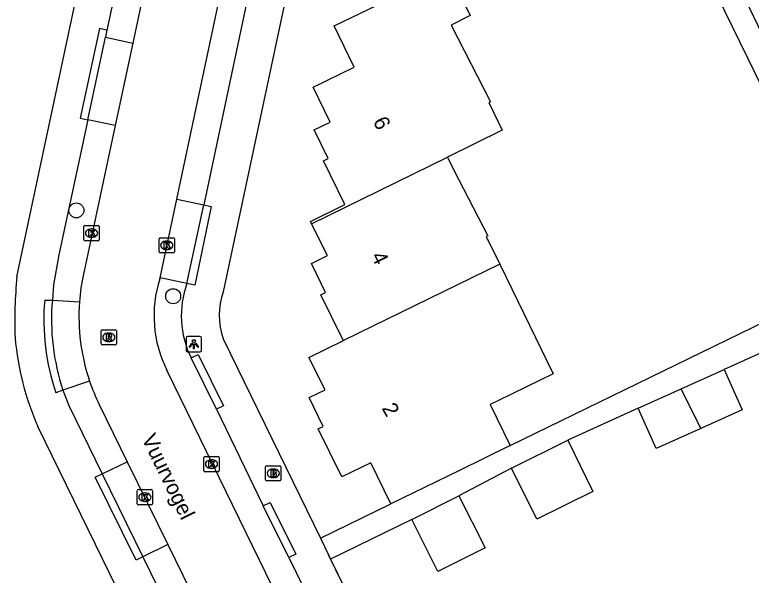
# Model space of a CAD drawing. Extents: x 160457 to 162082, y 388340 to 389736.
# Drawn here: x 161413.3 to 161461.5, y 388693.95 to 388730.65 of the extents above; entities that cross this region are included whole.
import ezdxf

# ---------------------------------------------------------------- set-up
doc = ezdxf.new("R2010")
doc.units = 0
for name, color, linetype in [('IMGEO_Boom', 7, 'Continuous'), ('IMGEO_Brandkraan', 7, 'Continuous'), ('IMGEO_Kolk', 7, 'Continuous'), ('IMGEO_Lichtpunt', 7, 'Continuous'), ('IMGEO_Muur', 7, 'Continuous'), ('IMGEO_Openbare_ruimte_label', 7, 'Continuous'), ('IMGEO_Pand', 7, 'Continuous'), ('IMGEO_Pand_nummerreeks', 7, 'Continuous'), ('IMGEO_Parkeervlak_open', 7, 'Continuous'), ('IMGEO_Rijbaan_lokaal_open', 7, 'Continuous'), ('IMGEO_Rioolput', 7, 'Continuous'), ('IMGEO_Voetpad_open', 7, 'Continuous')]:
    doc.layers.add(name, color=color, linetype=linetype)

msp = doc.modelspace()

# ---------------------------------------------------------------- linework, layer by layer
at = {"layer": 'IMGEO_Boom'}
for centre in [(161417.335, 388717.838), (161423.669, 388712.219)]:
    msp.add_circle(centre, 0.489, dxfattribs=at)
at = {"layer": 'IMGEO_Brandkraan'}
for p, q in [((161429.721, 388700.196), (161429.721, 388701.048)), ((161429.796, 388701.122), (161430.648, 388701.122)), ((161430.722, 388701.048), (161430.722, 388700.196)), ((161430.209, 388700.902), (161430.234, 388700.902)), ((161430.648, 388700.122), (161429.796, 388700.122)), ((161430.232, 388700.342), (161430.207, 388700.342))]:
    msp.add_line(p, q, dxfattribs=at)
for points in [[(161429.721, 388700.196), (161429.721, 388701.048)], [(161429.796, 388701.122), (161430.648, 388701.122)], [(161430.722, 388701.048), (161430.722, 388700.196)], [(161430.069, 388700.822), (161430.069, 388700.422), (161430.282, 388700.422)], [(161430.3, 388700.822), (161430.069, 388700.822)], [(161430.248, 388700.741), (161430.194, 388700.741), (161430.194, 388700.665)], [(161430.194, 388700.665), (161430.247, 388700.665)], [(161430.256, 388700.589), (161430.194, 388700.589), (161430.194, 388700.508)], [(161430.194, 388700.508), (161430.256, 388700.508)], [(161430.648, 388700.122), (161429.796, 388700.122)]]:
    msp.add_lwpolyline(points, dxfattribs=at)
for centre, radius, start, end in [((161429.798, 388701.046), 0.0765, 91.552, 178.448), ((161429.798, 388701.046), 0.0765, 91.552, 178.448), ((161430.646, 388701.046), 0.0765, 1.552, 88.448), ((161430.646, 388701.046), 0.0765, 1.552, 88.448), ((161430.249, 388700.703), 0.0379, 267.8285, 90.9355), ((161430.257, 388700.548), 0.0404, 269.8759, 90.5077), ((161430.304, 388700.677), 0.145, 59.4692, 91.5367), ((161430.329, 388700.724), 0.0922, 285.5137, 58.1501), ((161430.334, 388700.532), 0.105, 301.3115, 78.989), ((161429.798, 388700.198), 0.0765, 181.552, 268.448), ((161429.798, 388700.198), 0.0765, 181.552, 268.448), ((161430.288, 388700.673), 0.251, 268.6676, 293.5347), ((161430.646, 388700.198), 0.0765, 271.552, 358.448), ((161430.646, 388700.198), 0.0765, 271.552, 358.448)]:
    msp.add_arc(centre, radius, start, end, dxfattribs=at)
for centre, major_axis, ratio, start_param, end_param in [((161430.208, 388700.622), (-0.387, 0.002), 0.722429, 4.712389, 7.853982), ((161430.233, 388700.622), (-0.39, 0.002), 0.717154, 1.570796, 4.712389)]:
    msp.add_ellipse(centre, major_axis=major_axis, ratio=ratio, start_param=start_param, end_param=end_param, dxfattribs=at)
at = {"layer": 'IMGEO_Kolk'}
for p, q in [((161417.904, 388716.846), (161418.756, 388716.846)), ((161417.829, 388715.92), (161417.829, 388716.772)), ((161418.317, 388716.626), (161418.342, 388716.626)), ((161418.83, 388716.772), (161418.83, 388715.92)), ((161418.34, 388716.066), (161418.315, 388716.066)), ((161422.75, 388715.124), (161422.75, 388715.976)), ((161422.825, 388716.05), (161423.677, 388716.05)), ((161423.751, 388715.976), (161423.751, 388715.124)), ((161418.756, 388715.846), (161417.904, 388715.846)), ((161423.238, 388715.83), (161423.263, 388715.83)), ((161423.677, 388715.05), (161422.825, 388715.05)), ((161423.261, 388715.27), (161423.236, 388715.27)), ((161425.678, 388700.8), (161425.678, 388701.652)), ((161425.753, 388701.726), (161426.605, 388701.726)), ((161426.166, 388701.506), (161426.191, 388701.506)), ((161426.679, 388701.652), (161426.679, 388700.8)), ((161426.189, 388700.946), (161426.164, 388700.946)), ((161426.605, 388700.726), (161425.753, 388700.726)), ((161421.395, 388699.561), (161422.247, 388699.561)), ((161421.32, 388698.635), (161421.32, 388699.487)), ((161421.808, 388699.341), (161421.833, 388699.341)), ((161422.321, 388699.487), (161422.321, 388698.635)), ((161422.247, 388698.561), (161421.395, 388698.561)), ((161421.831, 388698.781), (161421.806, 388698.781))]:
    msp.add_line(p, q, dxfattribs=at)
for points in [[(161417.904, 388716.846), (161418.756, 388716.846)], [(161417.829, 388715.92), (161417.829, 388716.772)], [(161418.15, 388716.546), (161418.273, 388716.546), (161418.273, 388716.395), (161418.403, 388716.546), (161418.567, 388716.546), (161418.421, 388716.395), (161418.574, 388716.146), (161418.422, 388716.146), (161418.337, 388716.31), (161418.273, 388716.243), (161418.273, 388716.146), (161418.15, 388716.146), (161418.15, 388716.546)], [(161418.83, 388716.772), (161418.83, 388715.92)], [(161422.75, 388715.124), (161422.75, 388715.976)], [(161422.825, 388716.05), (161423.677, 388716.05)], [(161423.751, 388715.976), (161423.751, 388715.124)], [(161418.756, 388715.846), (161417.904, 388715.846)], [(161423.071, 388715.75), (161423.194, 388715.75), (161423.194, 388715.599), (161423.324, 388715.75), (161423.488, 388715.75), (161423.342, 388715.599), (161423.495, 388715.35), (161423.343, 388715.35), (161423.258, 388715.514), (161423.194, 388715.447), (161423.194, 388715.35), (161423.071, 388715.35), (161423.071, 388715.75)], [(161423.677, 388715.05), (161422.825, 388715.05)], [(161425.678, 388700.8), (161425.678, 388701.652)], [(161425.753, 388701.726), (161426.605, 388701.726)], [(161425.999, 388701.426), (161426.122, 388701.426), (161426.122, 388701.275), (161426.252, 388701.426), (161426.416, 388701.426), (161426.27, 388701.275), (161426.423, 388701.026), (161426.271, 388701.026), (161426.186, 388701.19), (161426.122, 388701.123), (161426.122, 388701.026), (161425.999, 388701.026), (161425.999, 388701.426)], [(161426.679, 388701.652), (161426.679, 388700.8)], [(161426.605, 388700.726), (161425.753, 388700.726)], [(161421.395, 388699.561), (161422.247, 388699.561)], [(161421.32, 388698.635), (161421.32, 388699.487)], [(161421.641, 388699.261), (161421.764, 388699.261), (161421.764, 388699.11), (161421.894, 388699.261), (161422.058, 388699.261), (161421.912, 388699.11), (161422.065, 388698.861), (161421.913, 388698.861), (161421.828, 388699.025), (161421.764, 388698.958), (161421.764, 388698.861), (161421.641, 388698.861), (161421.641, 388699.261)], [(161422.321, 388699.487), (161422.321, 388698.635)], [(161422.247, 388698.561), (161421.395, 388698.561)]]:
    msp.add_lwpolyline(points, dxfattribs=at)
for centre, start, end in [((161417.906, 388716.77), 91.552, 178.448), ((161417.906, 388716.77), 91.552, 178.448), ((161418.754, 388716.77), 1.552, 88.448), ((161418.754, 388716.77), 1.552, 88.448), ((161417.906, 388715.922), 181.552, 268.448), ((161417.906, 388715.922), 181.552, 268.448), ((161418.754, 388715.922), 271.552, 358.448), ((161418.754, 388715.922), 271.552, 358.448), ((161422.827, 388715.974), 91.552, 178.448), ((161422.827, 388715.974), 91.552, 178.448), ((161423.675, 388715.974), 1.552, 88.448), ((161423.675, 388715.974), 1.552, 88.448), ((161422.827, 388715.126), 181.552, 268.448), ((161422.827, 388715.126), 181.552, 268.448), ((161423.675, 388715.126), 271.552, 358.448), ((161423.675, 388715.126), 271.552, 358.448), ((161425.755, 388701.65), 91.552, 178.448), ((161425.755, 388701.65), 91.552, 178.448), ((161426.603, 388701.65), 1.552, 88.448), ((161426.603, 388701.65), 1.552, 88.448), ((161425.755, 388700.802), 181.552, 268.448), ((161425.755, 388700.802), 181.552, 268.448), ((161426.603, 388700.802), 271.552, 358.448), ((161426.603, 388700.802), 271.552, 358.448), ((161421.397, 388699.485), 91.552, 178.448), ((161421.397, 388699.485), 91.552, 178.448), ((161422.245, 388699.485), 1.552, 88.448), ((161422.245, 388699.485), 1.552, 88.448), ((161421.397, 388698.637), 181.552, 268.448), ((161421.397, 388698.637), 181.552, 268.448), ((161422.245, 388698.637), 271.552, 358.448), ((161422.245, 388698.637), 271.552, 358.448)]:
    msp.add_arc(centre, 0.0765, start, end, dxfattribs=at)
for centre, major_axis, ratio, start_param, end_param in [((161418.316, 388716.346), (-0.387, 0.002), 0.722429, 4.712389, 7.853982), ((161418.341, 388716.346), (-0.39, 0.002), 0.717154, 1.570796, 4.712389), ((161423.237, 388715.55), (-0.387, 0.002), 0.722429, 4.712389, 7.853982), ((161423.262, 388715.55), (-0.39, 0.002), 0.717154, 1.570796, 4.712389), ((161426.165, 388701.226), (-0.387, 0.002), 0.722429, 4.712389, 7.853982), ((161426.19, 388701.226), (-0.39, 0.002), 0.717154, 1.570796, 4.712389), ((161421.807, 388699.061), (-0.387, 0.002), 0.722429, 4.712389, 7.853982), ((161421.832, 388699.061), (-0.39, 0.002), 0.717154, 1.570796, 4.712389)]:
    msp.add_ellipse(centre, major_axis=major_axis, ratio=ratio, start_param=start_param, end_param=end_param, dxfattribs=at)
at = {"layer": 'IMGEO_Lichtpunt'}
for p, q in [((161424.523, 388709.481), (161424.523, 388708.674)), ((161424.523, 388709.481), (161424.523, 388708.674)), ((161425.425, 388709.576), (161424.617, 388709.576)), ((161425.425, 388709.576), (161424.617, 388709.576)), ((161425.519, 388708.674), (161425.519, 388709.481)), ((161425.519, 388708.674), (161425.519, 388709.481)), ((161424.617, 388708.58), (161425.425, 388708.58)), ((161424.617, 388708.58), (161425.425, 388708.58))]:
    msp.add_line(p, q, dxfattribs=at)
for points in [[(161424.897, 388709.145), (161424.936, 388709.117), (161424.748, 388708.855), (161424.71, 388708.882), (161424.897, 388709.145)], [(161425.109, 388709.117), (161425.147, 388709.144), (161425.334, 388708.882), (161425.295, 388708.854), (161425.109, 388709.117)], [(161424.999, 388709.097), (161425.046, 388709.097), (161425.046, 388708.775), (161424.999, 388708.775), (161424.999, 388709.097)]]:
    msp.add_lwpolyline(points, dxfattribs=at)
msp.add_circle((161425.022, 388709.279), 0.0994, dxfattribs=at)
for centre, start, end in [((161424.617, 388709.481), 90, 180), ((161424.617, 388709.481), 90, 180), ((161425.425, 388709.481), 0, 90), ((161425.425, 388709.481), 0, 90), ((161424.617, 388708.674), 180, 270), ((161424.617, 388708.674), 180, 270), ((161425.425, 388708.674), 270, 0), ((161425.425, 388708.674), 270, 360)]:
    msp.add_arc(centre, 0.0946, start, end, dxfattribs=at)
at = {"layer": 'IMGEO_Muur'}
msp.add_lwpolyline([(161440.514, 388681.617), (161433.836, 388695.29)], dxfattribs=at)
at = {"layer": 'IMGEO_Pand'}
for points in [[(161432.726, 388716.962), (161432.649, 388717.116), (161434.897, 388718.217), (161433.496, 388721.076), (161433.811, 388721.227), (161432.906, 388723.115), (161433.941, 388723.623), (161432.823, 388725.899), (161435.518, 388727.217), (161434.2, 388729.913), (161438.691, 388732.11), (161441.656, 388733.56), (161443.111, 388730.587), (161441.855, 388729.973), (161444.426, 388724.941), (161444.327, 388724.892), (161445.207, 388723.087), (161441.614, 388721.324)], [(161432.726, 388716.962), (161441.614, 388721.324)], [(161441.614, 388721.324), (161441.692, 388721.172), (161442.349, 388719.89), (161444.25, 388716.179), (161444.151, 388716.13), (161445.039, 388714.308)], [(161434.81, 388709.316), (161434.734, 388709.469), (161434.031, 388710.894), (161433.328, 388712.319), (161433.642, 388712.471), (161432.728, 388714.358), (161433.764, 388714.873), (161432.726, 388716.962)], [(161445.039, 388714.308), (161434.81, 388709.316)], [(161445.039, 388714.308), (161448.538, 388707.137), (161444.952, 388705.387), (161444.413, 388705.124), (161445.723, 388702.437)], [(161437.905, 388698.624), (161436.595, 388701.311), (161434.708, 388700.391), (161433.167, 388703.531), (161433.483, 388703.684), (161432.563, 388705.578), (161433.606, 388706.094), (161432.556, 388708.216), (161434.81, 388709.316)], [(161456.917, 388706.151), (161459.728, 388707.412)], [(161459.728, 388707.412), (161460.911, 388704.775), (161458.196, 388703.556)], [(161454.096, 388704.885), (161456.917, 388706.151)], [(161458.196, 388703.556), (161456.917, 388706.151)], [(161458.196, 388703.556), (161455.279, 388702.248), (161454.096, 388704.885)], [(161445.723, 388702.437), (161442.399, 388700.816), (161437.905, 388698.624)], [(161445.804, 388700.971), (161449.488, 388702.787)], [(161449.488, 388702.787), (161451.141, 388699.435), (161447.458, 388697.618), (161445.804, 388700.971)], [(161439.28, 388697.601), (161442.369, 388699.154)], [(161442.369, 388699.154), (161444.084, 388695.743), (161440.995, 388694.19), (161439.28, 388697.601)]]:
    msp.add_lwpolyline(points, dxfattribs=at)
at = {"layer": 'IMGEO_Parkeervlak_open'}
for points in [[(161419.232, 388729.173), (161421.021, 388728.792)], [(161419.868, 388723.385), (161418.08, 388723.766)], [(161423.903, 388718.569), (161425.672, 388718.193)], [(161424.568, 388713.056), (161422.81, 388713.43)], [(161415.763, 388711.968), (161417.536, 388711.841)], [(161418.202, 388706.651), (161416.459, 388706.06)], [(161419.02, 388700.584), (161420.658, 388701.385)], [(161423.314, 388695.954), (161421.676, 388695.153)]]:
    msp.add_lwpolyline(points, dxfattribs=at)
at = {"layer": 'IMGEO_Rijbaan_lokaal_open'}
for points in [[(161423.765, 388741.657), (161421.021, 388728.792)], [(161423.903, 388718.569), (161428.078, 388738.203)], [(161421.021, 388728.792), (161419.868, 388723.385)], [(161419.868, 388723.385), (161417.797, 388713.672)], [(161422.81, 388713.43), (161423.903, 388718.569)], [(161422.796, 388713.365), (161422.81, 388713.43)], [(161442.68, 388667.501), (161423.259, 388707.37)], [(161418.824, 388705.134), (161420.658, 388701.385)], [(161420.658, 388701.385), (161423.314, 388695.954)], [(161423.314, 388695.954), (161428.768, 388684.8)]]:
    msp.add_lwpolyline(points, dxfattribs=at)
for centre, radius, start, end in [((161430.954, 388710.862), 13.454, 167.946, 175.8288), ((161430.38, 388710.935), 7.964, 162.2375, 206.595), ((161430.737, 388710.897), 13.235, 175.9112, 198.7137), ((161430.995, 388711.01), 13.516, 198.8172, 205.772)]:
    msp.add_arc(centre, radius, start, end, dxfattribs=at)
at = {"layer": 'IMGEO_Rioolput'}
for p, q in [((161418.957, 388709.101), (161418.957, 388709.953)), ((161419.032, 388710.027), (161419.884, 388710.027)), ((161419.445, 388709.807), (161419.47, 388709.807)), ((161419.958, 388709.953), (161419.958, 388709.101)), ((161419.468, 388709.247), (161419.443, 388709.247)), ((161419.884, 388709.027), (161419.032, 388709.027))]:
    msp.add_line(p, q, dxfattribs=at)
for points in [[(161418.957, 388709.101), (161418.957, 388709.953)], [(161419.032, 388710.027), (161419.884, 388710.027)], [(161419.546, 388709.725), (161419.294, 388709.727), (161419.294, 388709.327)], [(161419.472, 388709.646), (161419.418, 388709.646), (161419.418, 388709.565)], [(161419.958, 388709.953), (161419.958, 388709.101)], [(161419.294, 388709.327), (161419.418, 388709.327), (161419.418, 388709.489), (161419.429, 388709.489)], [(161419.418, 388709.565), (161419.47, 388709.565)], [(161419.476, 388709.46), (161419.547, 388709.327), (161419.687, 388709.327), (161419.622, 388709.453)], [(161419.884, 388709.027), (161419.032, 388709.027)]]:
    msp.add_lwpolyline(points, dxfattribs=at)
for centre, radius, start, end in [((161419.034, 388709.951), 0.0765, 91.552, 178.448), ((161419.034, 388709.951), 0.0765, 91.552, 178.448), ((161419.478, 388709.55), 0.0964, 77.0061, 93.1865), ((161419.492, 388709.607), 0.0378, 276.6634, 79.6772), ((161419.545, 388709.615), 0.109, 350.3612, 89.416), ((161419.882, 388709.951), 0.0765, 1.552, 88.448), ((161419.882, 388709.951), 0.0765, 1.552, 88.448), ((161419.428, 388709.436), 0.0533, 26.0293, 88.6989), ((161419.454, 388709.754), 0.19, 274.7715, 282.9687), ((161419.543, 388709.615), 0.112, 277.5842, 350.9817), ((161419.527, 388709.4), 0.108, 29.5134, 73.7905), ((161419.034, 388709.103), 0.0765, 181.552, 268.448), ((161419.034, 388709.103), 0.0765, 181.552, 268.448), ((161419.882, 388709.103), 0.0765, 271.552, 358.448), ((161419.882, 388709.103), 0.0765, 271.552, 358.448)]:
    msp.add_arc(centre, radius, start, end, dxfattribs=at)
for centre, major_axis, ratio, start_param, end_param in [((161419.444, 388709.527), (-0.387, 0.002), 0.722429, 4.712389, 7.853982), ((161419.469, 388709.527), (-0.39, 0.002), 0.717154, 1.570796, 4.712389)]:
    msp.add_ellipse(centre, major_axis=major_axis, ratio=ratio, start_param=start_param, end_param=end_param, dxfattribs=at)
at = {"layer": 'IMGEO_Voetpad_open'}
for points in [[(161413.448, 388713.49), (161421.207, 388750), (161424.114, 388763.679)], [(161437.282, 388761.127), (161434.984, 388750.393), (161433.976, 388745.983), (161431.544, 388734.162), (161426.939, 388712.51)], [(161422.004, 388742.033), (161419.333, 388729.647)], [(161429.827, 388737.831), (161425.672, 388718.193)], [(161445.723, 388702.437), (161468.289, 388713.442), (161459.273, 388731.93), (161460.271, 388733.414), (161464.088, 388725.448)], [(161419.333, 388729.647), (161418.844, 388729.751), (161417.591, 388723.87), (161418.08, 388723.766)], [(161419.333, 388729.647), (161419.232, 388729.173)], [(161418.08, 388723.766), (161419.232, 388729.173)], [(161418.08, 388723.766), (161416.178, 388714.935), (161415.845, 388712.959), (161415.763, 388711.968)], [(161425.672, 388718.193), (161426.161, 388718.091), (161425.08, 388712.934), (161424.568, 388713.056)], [(161424.568, 388713.056), (161425.672, 388718.193)], [(161471.486, 388712.549), (161471.054, 388712.515), (161467.856, 388711.093), (161459.728, 388707.412)], [(161415.26, 388711.958), (161415.763, 388711.968)], [(161426.938, 388709.426), (161433.305, 388696.379)], [(161424.847, 388708.178), (161425.295, 388708.399), (161426.957, 388705.037), (161426.509, 388704.816)], [(161426.509, 388704.816), (161424.847, 388708.178)], [(161416.459, 388706.06), (161415.991, 388705.884)], [(161416.459, 388706.06), (161416.849, 388705.073), (161419.02, 388700.584)], [(161426.509, 388704.816), (161429.567, 388698.5)], [(161454.096, 388704.885), (161449.488, 388702.787)], [(161434.586, 388663.216), (161414.821, 388703.697)], [(161445.804, 388700.971), (161442.369, 388699.154)], [(161421.676, 388695.153), (161421.25, 388694.943), (161418.572, 388700.363), (161419.02, 388700.584)], [(161419.02, 388700.584), (161421.676, 388695.153)], [(161429.567, 388698.5), (161430.015, 388698.721), (161431.69, 388695.338), (161431.242, 388695.117)], [(161433.305, 388696.379), (161437.905, 388698.624)], [(161431.242, 388695.117), (161429.567, 388698.5)], [(161439.28, 388697.601), (161433.973, 388695.009)], [(161433.305, 388696.379), (161433.836, 388695.29), (161433.973, 388695.009)], [(161421.676, 388695.153), (161427.131, 388683.999)], [(161431.242, 388695.117), (161443.156, 388670.73)], [(161433.973, 388695.009), (161440.514, 388681.617), (161446.666, 388669.057)]]:
    msp.add_lwpolyline(points, dxfattribs=at)
for centre, radius, start, end in [((161440.619, 388710.665), 27.317, 174.0643, 182.4738), ((161430.438, 388710.945), 6.238, 160.2169, 206.3301), ((161431.579, 388710.966), 4.89, 161.5995, 198.3634), ((161430.373, 388710.696), 15.165, 175.2258, 198.4992), ((161430.357, 388710.692), 14.65, 175.0045, 198.4332), ((161431.33, 388711.045), 18.071, 184.9489, 203.9929)]:
    msp.add_arc(centre, radius, start, end, dxfattribs=at)

# ---------------------------------------------------------------- texts
at = {"layer": 'IMGEO_Openbare_ruimte_label'}
msp.add_text('Vuurvogel', height=1, rotation=295.9757, dxfattribs=at).set_placement((161421.588, 388702.907))
at = {"layer": 'IMGEO_Pand_nummerreeks'}
for s, rotation, p in [('6', 296.161, (161436.722, 388723.676)), ('4', 296.4303, (161436.593, 388714.845)), ('2', 299.1462, (161437.296, 388704.889))]:
    msp.add_text(s, height=1, rotation=rotation, dxfattribs=at).set_placement(p)

doc.saveas('drawing.dxf')
